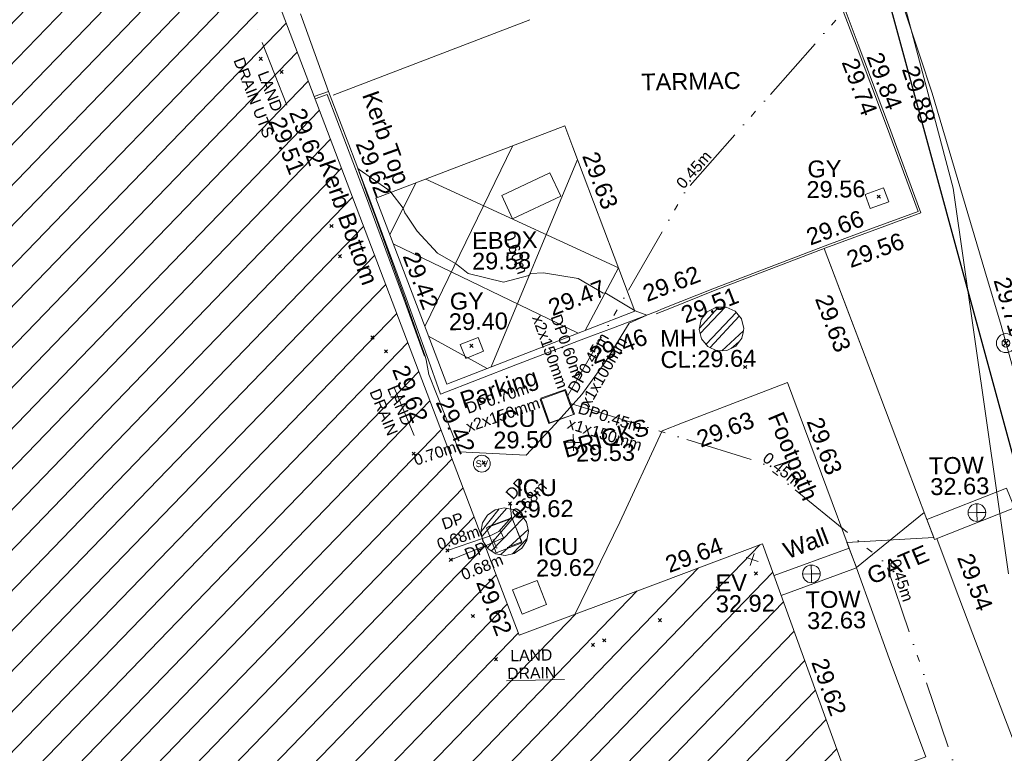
# Model space of a CAD drawing. Header units: millimetres. Extents: x -290717 to 520720, y -88450 to 287762.
# Tile 355 of 381: x 403332 to 425196, y 134946 to 151249. Entities that reach past the tile are written whole.
import ezdxf

# ---------------------------------------------------------------- set-up
doc = ezdxf.new("R2010")
doc.units = ezdxf.units.MM
for name, pattern in [('IMPORT-HIDDEN2 _3_', [4762.5, 3175, -1587.5]), ('IMPORT-UG_DRAINAGE_UNIDENTIFIED_QLB2 _2_', [2700, 1500, -300.0000000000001, 0, -250, 150, -300.0000000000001, 0, -200]), ('IMPORT-UG_ELEC_LV_QLB2 _2_', [2700, 1500, -300.0000000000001, 0, -250, 150, -300.0000000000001, 0, -200]), ('IMPORT-UG_ELEC_STREET LIGHTING_QLB2 _2_', [2700, 1500, -300.0000000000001, 0, -250, 150, -300.0000000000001, 0, -200]), ('IMPORT-UG_UNIDENTIFIED_QLA _2_', [2350, 1500, -300.0000000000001, 0, -50, 150, -300.0000000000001, 0, -50]), ('IMPORT-UG_UNIDENTIFIED_QLB2 _2_', [2500, 1500, -300.0000000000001, 0, -50, 150, -300.0000000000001, 0, -200])]:
    doc.linetypes.add(name, pattern=pattern)
for name, color, linetype, lineweight, true_color in [('00__TOPO__TOP_OF_FENCE_SYMBOL', 7, 'Continuous', 9, 0x666666), ('00_TOPO_EAVE', 7, 'Continuous', 9, 0x666666), ('00_TOPO_SERV_MH', 7, 'Continuous', 9, 0x666666), ('00_TOPO_SERV_STOP_VALVE', 7, 'Continuous', 9, 0x666666), ('00_TOPO_TOP_OF_WALL', 7, 'Continuous', 9, 0x666666), ('00_UAV_BUILDING_HATCH', 7, 'Continuous', 9, 0x999999), ('00_UAV_BUILDING_OUTLINE', 5, 'Continuous', 9, 0x0000ff), ('00_UAV_EAVE', 7, 'Continuous', 9, 0x666666), ('00_UAV_ESB_BOX', 240, 'Continuous', 9, 0xff003f), ('00_UAV_FENCE', 7, 'Continuous', 9, 0x264c2f), ('00_UAV_FOOTPATH', 7, 'Continuous', 9, 0xa50000), ('00_UAV_GATE', 7, 'Continuous', 9, 0xa50000), ('00_UAV_KERB_BOTTOM', 1, 'Continuous', 9, 0xff0000), ('00_UAV_KERB_TOP', 7, 'Continuous', 9, 0xa500a5), ('00_UAV_LEVEL_SPOT', 7, 'Continuous', 9, 0x666666), ('00_UAV_PARKING', 4, 'Continuous', 9, 0x00ffff), ('00_UAV_ROAD_MARKING_WHITE_CONTINUOUS', 7, 'Continuous', 9, 0x999999), ('00_UAV_ROAD_MARKING_YELLOW_CONTINUOUS', 40, 'Continuous', 9, 0xffbf00), ('00_UAV_SERV_GULLY', 7, 'Continuous', 9, 0x5252a5), ('00_UAV_SERV_IC', 5, 'Continuous', 9, 0x0000ff), ('00_UAV_TOP_OF_WALL', 7, 'Continuous', 9, 0x666666), ('00_UAV_TREE_LINE', 7, 'Continuous', 9, 0x52a552), ('00_UAV_WALL', 7, 'Continuous', 9, 0x7c00a5), ('01_DTM_CONTOUR_MNR', 7, 'Continuous', 9, 0xa5a552), ('12333-PUM-2D-U-0001-C01 - Rev2_REVIT IMPORT_dwg', 7, 'Continuous', 9, 0x767676), ('PUM-CHAMBER EXTENTS', 6, 'IMPORT-HIDDEN2 _3_', 9, 0xff00ff), ('PUM-ELECTRIC-LV-QLB2', 1, 'IMPORT-UG_ELEC_LV_QLB2 _2_', 9, 0xff0000), ('PUM-ELECTRIC-MH', 1, 'Continuous', 9, 0xff0000), ('PUM-ELECTRIC-SL-QLB2', 7, 'IMPORT-UG_ELEC_STREET LIGHTING_QLB2 _2_', 9, 0xff7f7f), ('PUM-SURVEY BOUNDARY_EXTENT', 190, 'Continuous', 25, 0x7f00ff), ('PUM-UNIDENTIFIED UTILITIES-NOTES', 7, 'Continuous', 9, 0x52a500), ('PUM-UNIDENTIFIED UTILITIES-QLA', 7, 'IMPORT-UG_UNIDENTIFIED_QLA _2_', 9, 0x52a500), ('PUM-UNIDENTIFIED UTILITIES-QLB2', 7, 'IMPORT-UG_UNIDENTIFIED_QLB2 _2_', 9, 0x52a500), ('PUM-UNIDENTIFIED-QLB2', 150, 'IMPORT-UG_DRAINAGE_UNIDENTIFIED_QLB2 _2_', 9, 0x007fff)]:
    doc.layers.add(name, color=color, linetype=linetype, lineweight=lineweight, true_color=true_color)
doc.layers.add('00_UAV_SURVEY_TEXT', color=7, linetype='Continuous', lineweight=9)
doc.layers.add('GEN-TEXT', color=7, linetype='Continuous', lineweight=9)
doc.styles.add('Arial_1', font='arial.ttf', dxfattribs={"height": 250})
doc.styles.add('Swis721 Lt BT', font='swissl.ttf', dxfattribs={"height": 399.9999999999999})
doc.styles.add('Swis721 Lt BT_2', font='swissl.ttf', dxfattribs={"height": 375})
pattern_1 = [(45, (-533641079.65, -725615854.3560001), (-265.1650429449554, 265.1650429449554), []), (45, (-533640902.873, -725615854.3560001), (-265.1650429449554, 265.1650429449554), [])]

# ---------------------------------------------------------------- blocks, each defined once
blk = doc.blocks.new('12333-PUM-2D-U-0001-C01 - Rev2_REVIT IMPORT_dwg_MSL_Eaves_SYM_1-V74-Site Location Plan Existing')
at = {"layer": '00_TOPO_EAVE', "color": 254, "true_color": 0xcccccc}
for p, q in [((356.5791934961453, -116.0873754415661), (-356.5791934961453, 116.0873754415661)), ((-116.0873754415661, -356.5791934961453), (116.0873754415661, 356.5791934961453))]:
    blk.add_line(p, q, dxfattribs=at)
blk = doc.blocks.new('12333-PUM-2D-U-0001-C01 - Rev2_REVIT IMPORT_dwg__U97-2077627-Site Location Plan Existing')
at = {"layer": '00_UAV_GATE', "color": 9, "true_color": 0xe1aaaa, "flags": 128}
blk.add_lwpolyline([(-103.7108034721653, 281.5032313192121), (103.7108034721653, -281.5032313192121), (-1831.634043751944, -355.0944615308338), (-1624.212436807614, -918.100924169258)], close=True, dxfattribs=at)
blk = doc.blocks.new('12333-PUM-2D-U-0001-C01 - Rev2_REVIT IMPORT_dwg_MSL_Sluice_Valve_SYM-2077246-Site Location Plan Existing')
at = {"layer": '00_TOPO_SERV_STOP_VALVE', "color": 254, "true_color": 0xcccccc}
blk.add_circle((0, 0), 500.0000000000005, dxfattribs=at)
at = {"layer": '00_TOPO_SERV_STOP_VALVE', "insert": (0, 198.9876086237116), "char_height": 399.9999999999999, "width": 785.1100955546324, "attachment_point": 2, "line_spacing_factor": 1.005061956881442, "style": 'Swis721 Lt BT'}
blk.add_mtext('SV', dxfattribs=at)
blk = doc.blocks.new('12333-PUM-2D-U-0001-C01 - Rev2_REVIT IMPORT_dwg_MSL_Node_LineworkTOF-2077248-Site Location Plan Existing')
at = {"layer": '00__TOPO__TOP_OF_FENCE_SYMBOL', "color": 254, "true_color": 0xcccccc, "flags": 128}
for points in [[(165.3591892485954, 165.3591892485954), (0, 0), (-165.3591892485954, 165.3591892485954)], [(165.3591892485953, -165.3591892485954), (0, 0), (-165.3591892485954, -165.3591892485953)]]:
    blk.add_lwpolyline(points, dxfattribs=at)
at = {"layer": '00__TOPO__TOP_OF_FENCE_SYMBOL', "color": 254, "true_color": 0xcccccc}
for radius in [562.5594001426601, 233.853208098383]:
    blk.add_circle((0, 0), radius, dxfattribs=at)
blk = doc.blocks.new('12333-PUM-2D-U-0001-C01 - Rev2_REVIT IMPORT_dwg_TOW-2077249-Site Location Plan Existing')
at = {"layer": '00_TOPO_TOP_OF_WALL', "color": 254, "true_color": 0xcccccc, "flags": 128}
for points in [[(0, 525.0554400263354), (0, 0), (-525.0554401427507, 0)], [(525.0554401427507, 0), (0, 0), (0, -525.0554400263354)]]:
    blk.add_lwpolyline(points, dxfattribs=at)
at = {"layer": '00_TOPO_TOP_OF_WALL', "color": 254, "true_color": 0xcccccc}
blk.add_circle((0, 0), 525.0554401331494, dxfattribs=at)
blk = doc.blocks.new('12333-PUM-2D-U-0001-C01 - Rev2_REVIT IMPORT_dwg_UAV-2077255-Site Location Plan Existing')
at = {"layer": '00_UAV_LEVEL_SPOT', "color": 254, "true_color": 0xcccccc, "flags": 128}
for points in [[(0, -500.0000000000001), (0, 0), (-500.0000000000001, 0)], [(500.0000000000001, 0), (0, 0), (0, 500.0000000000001)]]:
    blk.add_lwpolyline(points, dxfattribs=at)
blk = doc.blocks.new('12333-PUM-2D-U-0001-C01 - Rev2_REVIT IMPORT_dwg_MGS62954_T2_Galway_ITM_3d_Rev1-2077680-Site Location Plan Existing')
at = {"layer": '00_UAV_BUILDING_HATCH', "true_color": 0xcccccc}
h = blk.add_hatch(dxfattribs=at)
h.set_pattern_fill('FP_1', color=254, style=0, pattern_type=2)
h.set_pattern_definition([(45, (0, 0), (-441.9417382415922, 441.9417382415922), [])])
h.paths.add_polyline_path([(534258130.3624688, 725648483.3139625), (534277656.3624687, 725655386.3139623), (534278388.3624687, 725653331.3139625), (534295255.4606528, 725659853.892727), (534294221.4606528, 725663214.8927271), (534296151.4606527, 725663830.8927269), (534296560.4606526, 725662667.892727), (534309422.4606529, 725667184.8927269), (534307379.4606526, 725673087.8927273), (534303370.4606528, 725671653.8927271), (534300995.5869049, 725678397.3035644), (534310510.4335188, 725681741.4081918), (534314220.5869049, 725671576.3035644), (534326500.5869049, 725675858.3035647), (534324518.5869049, 725681362.3035645), (534326113.5869048, 725681952.3035645), (534324160.5869049, 725687672.3035644), (534318720.5869049, 725685739.3035644), (534311382.5869049, 725706099.3035645), (534306310.324325, 725704323.4114221), (534306355.1088055, 725704192.7557818), (534273124.3649247, 725692215.3564034), (534273147.722073, 725692180.3999606), (534273192.9489231, 725691953.0292308), (534273147.722073, 725691725.6585009), (534273018.9269006, 725691532.9029037), (534272826.1713033, 725691404.1077312), (534272598.8005735, 725691358.8808811), (534272359.2318197, 725691412.2581903), (534272168.7586477, 725691547.7426457), (534272046.0540514, 725691744.8881879), (534272030.8694313, 725691821.2264285), (534266685.9286339, 725689894.7426034), (534268524.9398829, 725684612.5737505), (534268047.9286339, 725684437.7426035), (534269413.1688387, 725680562.3524156), (534277645.4188778, 725683533.3784788), (534277949.5529158, 725682690.6704742), (534281834.7170619, 725684092.8295298), (534281561.9286339, 725684932.7426034), (534287959.9286339, 725687070.7426034), (534294707.928634, 725667896.7426034), (534289312.3624687, 725665760.3139626), (534287625.3624685, 725670664.3139626), (534264563.3624687, 725662495.3139625), (534260945.3624687, 725672663.3139623), (534250837.3624687, 725669091.3139623), (534258126.7857321, 725648493.4208302)])
h.paths.add_polyline_path([(534297904.5869049, 725687834.3035645), (534296489.5869049, 725693151.3035643), (534301799.5869049, 725695024.3035643), (534303779.5869048, 725689436.3035644), (534301175.8806049, 725688726.3227148)])
at = {"layer": '00_UAV_BUILDING_OUTLINE', "color": 254, "true_color": 0xcccccc, "flags": 128}
blk.add_lwpolyline([(534295075.1652696, 725700127.1113536), (534299778.7335694, 725701822.4244721), (534304482.3018697, 725703517.7375907), (534306355.1088054, 725704192.7557818), (534306310.3243249, 725704323.4114221), (534309020.0596396, 725705272.139446), (534311382.5869048, 725706099.3035647), (534313077.9019064, 725701395.4859809), (534314773.2169079, 725696691.6683966), (534316468.5319094, 725691987.8508127), (534318163.846911, 725687284.0332288), (534318720.5869048, 725685739.3035643), (534321884.6900651, 725686863.6071323), (534324160.5869048, 725687672.3035644), (534324995.6435801, 725685226.5666556), (534326113.5869048, 725681952.3035647)], dxfattribs=at)
at = {"layer": '00_UAV_ESB_BOX', "color": 254, "true_color": 0xcccccc, "flags": 128}
blk.add_lwpolyline([(534318503.3245001, 725695519.4115), (534319582.3245001, 725696001.4115), (534319816.3953183, 725695477.4230918), (534318737.3953184, 725694995.4230915)], close=True, dxfattribs=at)
at = {"layer": '00_UAV_FENCE', "color": 254, "true_color": 0xcccccc, "flags": 128}
blk.add_lwpolyline([(534320389.2509079, 725722295.602911), (534322026.9295781, 725717574.8527672), (534322067.324325, 725717458.4114221), (534323679.0831036, 725712856.5119228), (534323835.3243248, 725712410.4114221), (534324615.3243248, 725709605.4114221), (534325077.7794791, 725708060.7516631), (534325547.3243248, 725706492.411422), (534326340.3243248, 725703539.4114221), (534326421.4476557, 725703251.9306183), (534327140.3243249, 725700704.4114221), (534327841.8839352, 725698460.7306354), (534328104.3243249, 725697621.4114221), (534329204.8015908, 725693653.4179425), (534329542.3243249, 725692436.4114221), (534330410.324325, 725689060.4114221)], dxfattribs=at)
at = {"layer": '00_UAV_FOOTPATH', "color": 254, "true_color": 0xcccccc, "flags": 128}
for points in [[(534327820.054058, 725688153.9270788), (534326723.9655011, 725691209.0305868), (534326131.7255369, 725692859.7680029), (534325645.215583, 725694215.8064893), (534326723.9655011, 725691209.0305868)], [(534319963.8138784, 725686181.0605018), (534320999.7485063, 725688209.7358189), (534321978.7485063, 725690228.7358189), (534322427.9326935, 725690392.7619474), (534324774.7485062, 725691249.735819), (534325608.3032557, 725688891.1837339), (534326082.7485064, 725687548.7358191)], [(534329631.1935788, 725683257.887546), (534328795.7485062, 725685588.735819), (534328400.7513291, 725686692.8160708), (534328030.4714347, 725687727.8075652)], [(534326237.4322568, 725687104.0449854), (534326924.7485064, 725685077.7358189), (534327703.7485063, 725682879.735819), (534327205.182, 725682706.797609), (534325998.847561, 725682288.3553035)]]:
    blk.add_lwpolyline(points, dxfattribs=at)
at = {"layer": '00_UAV_KERB_BOTTOM', "color": 254, "true_color": 0xcccccc, "flags": 128}
for points in [[(534324794.7485063, 725703437.7358189), (534325939.7485063, 725700092.735819), (534326430.7921224, 725698715.4712597), (534327071.7485063, 725696917.7358189), (534327742.7485063, 725695001.7358189), (534326745.1810315, 725694653.3789229), (534325663.7485064, 725694275.7358189), (534323191.7485062, 725693377.7358189), (534322047.8799772, 725692941.646758), (534321869.7485062, 725692873.7358187)], [(534316775.7485062, 725691989.735819), (534316340.7485062, 725693273.7358189), (534315529.7485063, 725695591.7358189), (534315125.8578448, 725696708.3747071), (534314696.7485064, 725697894.7358189), (534314379.1877587, 725697784.9408795)]]:
    blk.add_lwpolyline(points, dxfattribs=at)
at = {"layer": '00_UAV_KERB_TOP', "color": 254, "true_color": 0xcccccc, "flags": 128}
for points in [[(534324842.0538554, 725703453.9285319), (534325986.9511545, 725700109.2285619), (534326478.1010932, 725698731.6657922), (534327118.8918768, 725696934.3948227), (534327806.4794167, 725694971.0301031), (534326855.7383016, 725694639.0252694), (534325680.5271744, 725694228.6340821), (534323209.1912981, 725693330.8753372), (534322157.4599354, 725692929.9126996), (534321887.5600289, 725692827.0159124)], [(534316728.3923621, 725691973.6922654), (534316293.4718624, 725693257.4576026), (534315482.6403908, 725695574.975915), (534315078.5006766, 725696692.30336), (534314666.4969906, 725697831.3723742), (534314396.142353, 725697737.8986963)]]:
    blk.add_lwpolyline(points, dxfattribs=at)
at = {"layer": '00_UAV_PARKING', "color": 254, "true_color": 0xcccccc}
blk.add_line((534314104.7485062, 725699627.7358189), (534314696.7485064, 725697894.7358189), dxfattribs=at)
at = {"layer": '00_UAV_PARKING', "color": 254, "true_color": 0xcccccc, "flags": 128}
blk.add_lwpolyline([(534316775.7485062, 725691989.7358191), (534317070.7485063, 725691127.7358189), (534318751.7485064, 725691745.7358189), (534320311.7485063, 725692313.7358189), (534320910.5060411, 725692528.9503372), (534321869.7485062, 725692873.7358187)], dxfattribs=at)
at = {"layer": '00_UAV_ROAD_MARKING_WHITE_CONTINUOUS', "color": 254, "true_color": 0xcccccc}
blk.add_line((534319194.7796367, 725699411.3943529), (534314803.7796368, 725697814.3943529), dxfattribs=at)
at = {"layer": '00_UAV_ROAD_MARKING_YELLOW_CONTINUOUS', "color": 254, "true_color": 0xcccccc}
for p, q in [((534318759.5953499, 725696612.003825), (534316746.1083962, 725692633.2947356)), ((534318205.2573338, 725691712.5897557), (534320202.7394549, 725696283.6357763)), ((534321071.0931396, 725693862.3099359), (534316824.1502187, 725695911.8712113)), ((534316611.9079921, 725695835.0941936), (534316003.8286107, 725694690.6254593)), ((534316078.3229656, 725694484.1540883), (534320147.6314086, 725692429.7811341)), ((534321071.0931396, 725693862.3099359), (534320302.1203656, 725692486.8237756)), ((534318114.7444091, 725691679.1692678), (534316824.1375046, 725692417.0263084))]:
    blk.add_line(p, q, dxfattribs=at)
at = {"layer": '00_UAV_ROAD_MARKING_YELLOW_CONTINUOUS', "color": 254, "true_color": 0xcccccc, "flags": 128}
blk.add_lwpolyline([(534315708.7796369, 725695508.3943529), (534319932.7796367, 725697036.394353), (534320103.1930677, 725696561.2118883), (534321416.7796368, 725692898.3943532), (534320379.0843244, 725692515.2415191), (534317210.7796368, 725691345.3943529), (534316660.476837, 725692870.6344033)], close=True, dxfattribs=at)
at = {"layer": '00_UAV_SERV_GULLY', "color": 254, "true_color": 0xcccccc, "flags": 128}
for points in [[(534326571.7485063, 725695398.7358189), (534326986.7485062, 725695541.735819), (534327095.5765973, 725695225.9060441), (534326680.5765975, 725695082.9060441)], [(534317526.7485063, 725692219.7358189), (534317923.7485062, 725692372.735819), (534318042.549082, 725692064.4755017), (534317645.549082, 725691911.4755014)]]:
    blk.add_lwpolyline(points, close=True, dxfattribs=at)
at = {"layer": '00_UAV_SERV_IC', "color": 254, "true_color": 0xcccccc, "flags": 128}
for points in [[(534319279.7485063, 725690970.735819), (534319829.7485062, 725691157.735819), (534320011.963652, 725690621.8089203), (534319461.963652, 725690434.8089203)], [(534318242.7485062, 725687581.735819), (534318038.7485062, 725688134.7358189), (534318608.8766654, 725688345.0543442), (534318812.8766653, 725687792.0543442)], [(534318792.7485064, 725686208.735819), (534318592.7485062, 725686747.7358189), (534319138.8895854, 725686950.3855699), (534319338.8895856, 725686411.38557)]]:
    blk.add_lwpolyline(points, close=True, dxfattribs=at)
at = {"layer": '00_UAV_TREE_LINE', "color": 254, "true_color": 0xcccccc, "flags": 128}
blk.add_lwpolyline([(534310837.2722841, 725749438.6609697), (534309905.2722841, 725745278.6609697), (534309789.2722842, 725744421.6609697), (534309825.2722842, 725743677.6609697), (534312213.2509079, 725736174.6029111), (534312707.250908, 725734512.6029111), (534313289.2509078, 725733305.602911), (534314274.2509079, 725732431.6029112), (534315105.2509079, 725731852.6029111), (534316079.2509079, 725731309.6029111), (534316719.2509079, 725730536.6029111), (534317304.2509078, 725728943.6029111), (534320382.2509079, 725721266.602911), (534322915.7485062, 725716499.735819), (534324281.7485062, 725711808.735819), (534326579.7485062, 725703426.735819), (534328530.7485062, 725695507.7358189), (534329612.7485062, 725686913.7358189)], dxfattribs=at)
at = {"layer": '00_UAV_WALL', "color": 254, "true_color": 0xcccccc, "flags": 128}
blk.add_lwpolyline([(534327820.054058, 725688153.9270788), (534329599.7485062, 725688819.735819), (534329765.3423274, 725688378.2341924), (534327980.3770177, 725687709.0264889)], close=True, dxfattribs=at)
blk.add_lwpolyline([(534324402.3513995, 725686964.2170768), (534326082.7485062, 725687548.7358189), (534326237.4322568, 725687104.0449854), (534324554.4864734, 725686518.6396974)], dxfattribs=at)
at = {"layer": '01_DTM_CONTOUR_MNR', "color": 254, "true_color": 0xcccccc, "flags": 128}
blk.add_lwpolyline([(534317549.1166536, 725693949.6840739), (534317450.0000001, 725694020), (534317056.3512166, 725694258.6830844), (534316610.3886926, 725694757.1378094), (534316395.8729229, 725695090.4030809), (534316349.3801653, 725695171.2396694), (534316310.0000002, 725695270), (534316043.1914895, 725695632.1702127), (534315976.0985222, 725695693.2635468), (534315346.5452168, 725696147.9035876), (534315320.0000001, 725696170.0000001), (534315433.1277342, 725695842.3184603), (534315519.2748092, 725695585.7099237), (534315726.031746, 725694989.0079366), (534316311.7592594, 725693264.3518518), (534316609.2857143, 725692372.3809524), (534316738.7234042, 725691973.4893618), (534316759.500303, 725691897.116899), (534316819.7738096, 725691567.8958335), (534317464.5652174, 725689841.0869567), (534318948.4316959, 725689734.3204703), (534319599.4466036, 725690413.5373439), (534320205.2915897, 725691065.156899), (534320739.9882998, 725691774.4457104), (534321286.1284723, 725692631.2574719), (534321680.0000002, 725692800.0000001), (534321420.0000001, 725692900.0000001), (534320760.0000001, 725693310.0000002), (534320716.6091963, 725693310.7077726), (534320165.7469887, 725693642.5181266), (534319400.4098223, 725693781.9699968), (534319110, 725693770.0000001), (534319073.1789951, 725693731.232802), (534318512.3093281, 725693586.5994139), (534317729.9949822, 725693797.1297023)], close=True, dxfattribs=at)
at = {"xscale": 0.375, "yscale": 0.375, "zscale": 0.375}
for name, p in [('12333-PUM-2D-U-0001-C01 - Rev2_REVIT IMPORT_dwg_MSL_Node_LineworkTOF-2077248-Site Location Plan Existing', (534329642.452621, 725692040.2429637)), ('12333-PUM-2D-U-0001-C01 - Rev2_REVIT IMPORT_dwg_UAV-2077255-Site Location Plan Existing', (534320000, 725690000.0000001)), ('12333-PUM-2D-U-0001-C01 - Rev2_REVIT IMPORT_dwg_MSL_Sluice_Valve_SYM-2077246-Site Location Plan Existing', (534317959.7485062, 725689565.7358189)), ('12333-PUM-2D-U-0001-C01 - Rev2_REVIT IMPORT_dwg_TOW-2077249-Site Location Plan Existing', (534328930.7484999, 725688285.736)), ('12333-PUM-2D-U-0001-C01 - Rev2_REVIT IMPORT_dwg_MSL_Eaves_SYM_1-V74-Site Location Plan Existing', (534323923.7180001, 725687331.9295001)), ('12333-PUM-2D-U-0001-C01 - Rev2_REVIT IMPORT_dwg_TOW-2077249-Site Location Plan Existing', (534325233.7485, 725686989.736))]:
    blk.add_blockref(name, p, dxfattribs=at)
blk.add_blockref('12333-PUM-2D-U-0001-C01 - Rev2_REVIT IMPORT_dwg__U97-2077627-Site Location Plan Existing', (534327864.4758459, 725688030.6554047))
at = {"layer": '00_TOPO_SERV_MH', "char_height": 375, "attachment_point": 1, "line_spacing_factor": 1.005061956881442, "style": 'Swis721 Lt BT_2'}
for s, insert, width in [('MH', (534321966.6806447, 725692467.2686528), 949.779278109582), ('CL:29.64', (534321966.6806447, 725691994.1754377), 2440.932744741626)]:
    blk.add_mtext(s, dxfattribs=dict(at, insert=insert, width=width))
at = {"layer": '00_UAV_BUILDING_OUTLINE', "color": 251, "true_color": 0x666666, "char_height": 375, "width": 1495.902363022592, "attachment_point": 1, "line_spacing_factor": 1.005061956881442, "style": 'Swis721 Lt BT_2'}
for s, insert, rotation in [('29.62', (534314162.9094205, 725697574.3274586), 289.81980023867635), ('29.62', (534316350.7507501, 725691825.1297191), 289.81980023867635), ('29.64', (534321954.4468124, 725687413.9582571), 19.56169693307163), ('29.62', (534318132.8588631, 725687060.2337439), 289.81980023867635), ('29.62', (534325545.0879649, 725685149.9949079), 288.8516271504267)]:
    blk.add_mtext(s, dxfattribs=dict(at, insert=insert, rotation=rotation))
at = {"layer": '00_UAV_EAVE', "char_height": 375, "attachment_point": 1, "line_spacing_factor": 1.005061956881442, "style": 'Swis721 Lt BT_2'}
for s, insert, width in [('EV', (534323102.6382756, 725687011.4319086), 736.078940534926), ('32.92', (534323097.9698725, 725686544.6812845), 1495.902363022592)]:
    blk.add_mtext(s, dxfattribs=dict(at, insert=insert, width=width))
at = {"layer": '00_UAV_ESB_BOX', "color": 251, "true_color": 0x666666, "char_height": 375, "attachment_point": 1, "line_spacing_factor": 1.005061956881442, "style": 'Swis721 Lt BT_2'}
for s, insert, width in [('EBOX', (534317827.4810696, 725694709.4831904), 1619.373669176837), ('29.58', (534317820.0001448, 725694253.1087816), 1495.902363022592)]:
    blk.add_mtext(s, dxfattribs=dict(at, insert=insert, width=width))
at = {"layer": '00_UAV_FENCE', "color": 251, "true_color": 0x666666, "char_height": 375, "width": 1495.902363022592, "attachment_point": 1, "line_spacing_factor": 1.005061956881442, "style": 'Swis721 Lt BT_2'}
for s, insert, rotation in [('29.88', (534327792.145049, 725698281.2097793), 287.13937064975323), ('29.71', (534329748.8309208, 725693544.8617237), 285.50074125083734)]:
    blk.add_mtext(s, dxfattribs=dict(at, insert=insert, rotation=rotation))
at = {"layer": '00_UAV_FOOTPATH', "color": 251, "true_color": 0x666666, "char_height": 375, "attachment_point": 1, "line_spacing_factor": 1.005061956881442, "style": 'Swis721 Lt BT_2'}
for s, insert, width, rotation in [('29.63', (534325767.9232289, 725693228.4228295), 1495.902363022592, 289.7366143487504), ('29.63', (534322698.2212461, 725690185.2611179), 1495.902363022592, 20.060399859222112), ('Footpath', (534324668.0445765, 725690641.4885637), 2436.183848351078, 291.6906781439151), ('29.63', (534325533.6365181, 725690506.9022425), 1495.902363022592, 289.4643247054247), ('29.54', (534328820.5082053, 725687423.3900279), 1495.902363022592, 289.6852432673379)]:
    blk.add_mtext(s, dxfattribs=dict(at, insert=insert, width=width, rotation=rotation))
at = {"layer": '00_UAV_GATE', "color": 251, "true_color": 0x666666, "insert": (534326425.2662428, 725687069.9116057), "char_height": 375, "width": 1567.13580888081, "attachment_point": 1, "rotation": 21.955410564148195, "line_spacing_factor": 1.005061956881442, "style": 'Swis721 Lt BT_2'}
blk.add_mtext('GATE', dxfattribs=at)
at = {"layer": '00_UAV_KERB_BOTTOM', "color": 251, "true_color": 0x666666, "char_height": 375, "attachment_point": 1, "line_spacing_factor": 1.005061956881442, "style": 'Swis721 Lt BT_2'}
for s, insert, width, rotation in [('29.74', (534326451.9232302, 725698473.1678432), 1495.902363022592, 289.62295225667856), ('29.51', (534313712.4118181, 725697390.1870605), 1495.902363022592, 289.88516511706), ('Kerb Bottom', (534314809.7647175, 725696423.1508422), 3414.456504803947, 288.59370498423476), ('29.56', (534326097.1777324, 725694119.4975648), 1495.902363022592, 19.249525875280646), ('29.51', (534322399.5230096, 725692952.7080972), 1495.902363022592, 20.215285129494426)]:
    blk.add_mtext(s, dxfattribs=dict(at, insert=insert, width=width, rotation=rotation))
at = {"layer": '00_UAV_KERB_TOP', "color": 251, "true_color": 0x666666, "char_height": 375, "attachment_point": 1, "line_spacing_factor": 1.005061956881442, "style": 'Swis721 Lt BT_2'}
for s, insert, width, rotation in [('29.84', (534327004.1582523, 725698591.7597446), 1495.902363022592, 289.62295226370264), ('Kerb Top', (534315795.3540369, 725697928.4420533), 2493.170605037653, 288.59370498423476), ('29.62', (534315627.2869976, 725696853.9397302), 1495.902363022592, 289.88516511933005), ('29.66', (534325212.6340362, 725694636.2948021), 1495.902363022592, 19.24952587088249), ('29.62', (534321559.6696421, 725693441.2034886), 1495.902363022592, 20.17523247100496)]:
    blk.add_mtext(s, dxfattribs=dict(at, insert=insert, width=width, rotation=rotation))
at = {"layer": '00_UAV_LEVEL_SPOT', "insert": (534320051.8765643, 725689949.1441547), "char_height": 375, "width": 1495.902363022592, "attachment_point": 1, "line_spacing_factor": 1.005061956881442, "style": 'Swis721 Lt BT_2'}
blk.add_mtext('29.53', dxfattribs=at)
at = {"layer": '00_UAV_PARKING', "color": 251, "true_color": 0x666666, "char_height": 375, "attachment_point": 1, "line_spacing_factor": 1.005061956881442, "style": 'Swis721 Lt BT_2'}
for s, insert, width, rotation in [('29.46', (534320356.8993343, 725692080.4582417), 1495.902363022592, 19.77022194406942), ('Parking', (534317463.0422438, 725691148.5049464), 2037.276551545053, 17.236927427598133), ('29.42', (534317290.6763194, 725691101.5830716), 1495.902363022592, 294.4517905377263)]:
    blk.add_mtext(s, dxfattribs=dict(at, insert=insert, width=width, rotation=rotation))
at = {"layer": '00_UAV_ROAD_MARKING_YELLOW_CONTINUOUS', "color": 251, "true_color": 0x666666, "char_height": 375, "width": 1495.902363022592, "attachment_point": 1, "line_spacing_factor": 1.005061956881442, "style": 'Swis721 Lt BT_2'}
for s, insert, rotation in [('29.63', (534320653.7457998, 725696493.0645931), 289.729222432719), ('29.42', (534316629.7418162, 725694336.687821), 289.83931710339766), ('29.47', (534319454.5008742, 725693163.9650245), 20.265881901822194)]:
    blk.add_mtext(s, dxfattribs=dict(at, insert=insert, rotation=rotation))
at = {"layer": '00_UAV_SERV_GULLY', "color": 251, "true_color": 0x666666, "char_height": 375, "attachment_point": 1, "line_spacing_factor": 1.005061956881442, "style": 'Swis721 Lt BT_2'}
for s, insert, width in [('GY', (534325302.8029323, 725696171.7691593), 821.5590755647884), ('29.56', (534325272.8218346, 725695714.9329572), 1495.902363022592), ('GY', (534317311.2809309, 725693373.8359895), 821.5590755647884), ('29.40', (534317281.2998332, 725692916.9997873), 1495.902363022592)]:
    blk.add_mtext(s, dxfattribs=dict(at, insert=insert, width=width))
at = {"layer": '00_UAV_SERV_IC', "color": 251, "true_color": 0x666666, "char_height": 375, "attachment_point": 1, "line_spacing_factor": 1.005061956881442, "style": 'Swis721 Lt BT_2'}
for s, insert, width in [('ICU', (534318267.2577121, 725690739.5564098), 1021.012723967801), ('29.50', (534318222.4295616, 725690269.1774089), 1495.902363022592), ('ICU', (534318710.9970329, 725689197.2555747), 1021.012723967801), ('29.62', (534318666.1688824, 725688726.8765739), 1495.902363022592), ('ICU', (534319165.9222184, 725687880.1543514), 1021.012723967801), ('29.62', (534319121.0940679, 725687409.7753505), 1495.902363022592)]:
    blk.add_mtext(s, dxfattribs=dict(at, insert=insert, width=width))
at = {"layer": '00_UAV_SURVEY_TEXT', "color": 251, "true_color": 0x666666, "insert": (534321643.8000001, 725698168.6296079), "char_height": 375, "width": 2450.430537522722, "attachment_point": 1, "line_spacing_factor": 1.005061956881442, "style": 'Swis721 Lt BT_2'}
blk.add_mtext('TARMAC', dxfattribs=at)
at = {"layer": '00_UAV_SURVEY_TEXT', "color": 251, "true_color": 0x666666, "insert": (534319728.3681082, 725690020.5692719), "char_height": 375, "width": 2165.496754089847, "attachment_point": 1, "rotation": 14.672022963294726, "line_spacing_factor": 1.005061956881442, "style": 'Swis721 Lt BT_2'}
blk.add_mtext('BRICKS', dxfattribs=at)
at = {"layer": '00_UAV_TOP_OF_WALL', "char_height": 375, "attachment_point": 1, "line_spacing_factor": 1.005061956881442, "style": 'Swis721 Lt BT_2'}
for s, insert, width in [('TOW', (534327883.7508234, 725689530.4609145), 1343.937678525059), ('32.63', (534327906.2127308, 725689066.6129918), 1495.902363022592), ('TOW', (534325096.1228682, 725686601.1187879), 1343.937678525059), ('32.63', (534325118.5847756, 725686137.2708652), 1495.902363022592)]:
    blk.add_mtext(s, dxfattribs=dict(at, insert=insert, width=width))
at = {"layer": '00_UAV_WALL', "color": 251, "true_color": 0x666666, "insert": (534324580.7746473, 725687673.2768074), "char_height": 375, "width": 1130.237340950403, "attachment_point": 1, "rotation": 19.879458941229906, "line_spacing_factor": 1.005061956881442, "style": 'Swis721 Lt BT_2'}
blk.add_mtext('Wall', dxfattribs=at)
blk = doc.blocks.new('12333-PUM-2D-U-0001-C01 - Rev2_REVIT IMPORT_dwg-1620468-Site Location Plan Existing')
at = {"layer": 'PUM-CHAMBER EXTENTS', "true_color": 0xffaaff}
h = blk.add_hatch(dxfattribs=at)
h.set_pattern_fill('FP_3', color=211, style=0, pattern_type=2)
h.set_pattern_definition(pattern_1)
h.paths.add_polyline_path([(682141.8290996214, 76127.97743093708), (682362.7233988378, 76127.97743093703), (682561.7422853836, 76223.81987539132), (682699.4676282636, 76396.5219927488), (682748.6212339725, 76611.87801067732), (682699.4676282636, 76827.23402860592), (682561.7422853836, 76999.93614596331), (682362.7233988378, 77095.77859041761), (682123.1981569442, 77086.80640126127), (681942.8102130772, 76999.93614596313), (681805.0848701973, 76827.23402860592), (681755.9312644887, 76611.87801067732), (681805.0848701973, 76396.5219927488), (681954.5621037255, 76218.16046314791), (682133.5214894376, 76131.97816514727)])
h = blk.add_hatch(dxfattribs=at)
h.set_pattern_fill('FP_3', color=211, style=0, pattern_type=2)
h.set_pattern_definition(pattern_1)
h.paths.add_polyline_path([(677359.6025450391, 71664.90188252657), (677561.8457595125, 71705.13055915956), (677733.2992779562, 71819.6921375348), (677847.8608563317, 71991.14565597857), (677888.0895329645, 72193.38887045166), (677847.8608563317, 72395.63208492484), (677733.2992779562, 72567.08560336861), (677561.8457595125, 72681.6471817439), (677359.6025450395, 72721.87585837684), (677157.3593305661, 72681.6471817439), (676985.9058121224, 72567.08560336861), (676871.3442337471, 72395.63208492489), (676834.1371705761, 72178.19819366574), (676871.3442337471, 71991.14565597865), (676985.9058121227, 71819.69213753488), (677157.3593305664, 71705.13055915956)])
at = {"layer": 'GEN-TEXT', "color": 253, "true_color": 0xaaaaaa}
for p, q in [((672091.9948138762, 82757.28848227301), (672162.7054919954, 82827.99916039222)), ((672162.7054919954, 82757.28848227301), (672091.9948138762, 82827.99916039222)), ((672551.9948138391, 82457.28848222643), (672622.7054919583, 82527.99916034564)), ((672622.7054919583, 82457.28848222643), (672551.9948138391, 82527.99916034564)), ((685758.9948137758, 79454.28848231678), (685829.7054918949, 79524.99916043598)), ((685829.7054918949, 79454.28848231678), (685758.9948137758, 79524.99916043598)), ((673598.9948138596, 79015.28848230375), (673669.7054919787, 79085.99916042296)), ((673669.7054919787, 79015.28848230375), (673598.9948138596, 79085.99916042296)), ((673774.9948138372, 78339.2884823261), (673845.7054919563, 78409.99916044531)), ((673845.7054919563, 78339.2884823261), (673774.9948138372, 78409.99916044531)), ((674462.9948138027, 76522.28848228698), (674533.705491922, 76592.9991604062)), ((674533.705491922, 76522.28848228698), (674462.9948138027, 76592.9991604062)), ((676657.994813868, 76299.28848228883), (676728.705491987, 76369.99916040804)), ((676728.705491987, 76299.28848228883), (676657.994813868, 76369.99916040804)), ((674759.9948138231, 76208.28848227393), (674830.7054919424, 76278.99916039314)), ((674830.7054919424, 76208.28848227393), (674759.9948138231, 76278.99916039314)), ((682727.9948138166, 75721.28848230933), (682798.7054919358, 75791.99916042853)), ((682798.7054919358, 75721.28848230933), (682727.9948138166, 75791.99916042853)), ((675333.9948138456, 73925.28848221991), (675404.7054919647, 73995.99916033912)), ((675404.7054919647, 73925.28848221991), (675333.9948138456, 73995.99916033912)), ((676886.9948138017, 73698.28848226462), (676957.7054919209, 73768.99916038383)), ((676957.7054919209, 73698.28848226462), (676886.9948138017, 73768.99916038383)), ((677454.9948137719, 72778.2884822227), (677525.7054918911, 72848.99916034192)), ((677525.7054918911, 72778.2884822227), (677454.9948137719, 72848.99916034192)), ((676043.9948138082, 71762.28848227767), (676114.7054919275, 71832.99916039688)), ((676114.7054919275, 71762.28848227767), (676043.9948138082, 71832.99916039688)), ((676116.9948137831, 71553.28848224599), (676187.7054919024, 71623.9991603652)), ((676187.7054919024, 71553.28848224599), (676116.9948137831, 71623.9991603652)), ((682886.9948138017, 71131.28848222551), (682957.705491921, 71201.99916034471)), ((682957.705491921, 71131.28848222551), (682886.9948138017, 71201.99916034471)), ((682033.9948137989, 70812.28848232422), (682104.7054919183, 70882.99916044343)), ((682104.7054919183, 70812.28848232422), (682033.9948137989, 70882.99916044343)), ((676586.9948138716, 70295.28848233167), (676657.7054919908, 70365.9991604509)), ((676657.7054919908, 70295.28848233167), (676586.9948138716, 70365.9991604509)), ((680736.9948137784, 70131.2884822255), (680807.7054918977, 70201.99916034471)), ((680807.7054918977, 70131.2884822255), (680736.9948137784, 70201.99916034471)), ((679492.9948138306, 69704.28848231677), (679563.7054919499, 69774.99916043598)), ((679563.7054919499, 69704.28848231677), (679492.9948138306, 69774.99916043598)), ((679241.9948137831, 69606.28848231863), (679312.7054919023, 69676.99916043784)), ((679312.7054919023, 69606.28848231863), (679241.9948137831, 69676.99916043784)), ((677081.994813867, 69325.2884822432), (677152.7054919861, 69395.99916036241)), ((677152.7054919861, 69325.2884822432), (677081.994813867, 69395.99916036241))]:
    blk.add_line(p, q, dxfattribs=at)
at = {"layer": 'PUM-CHAMBER EXTENTS', "color": 211, "linetype": 'Continuous', "true_color": 0xffaaff, "flags": 128}
blk.add_lwpolyline([(682748.6212339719, 76611.87801067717), (682699.467628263, 76827.23402860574), (682561.7422853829, 76999.93614596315), (682362.7233988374, 77095.77859041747), (682141.8290996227, 77095.77859041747), (682123.1981569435, 77086.80640126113), (681942.810213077, 76999.93614596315), (681805.0848701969, 76827.23402860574), (681755.931264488, 76611.87801067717), (681805.0848701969, 76396.5219927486), (681942.810213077, 76223.8198753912), (681954.562103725, 76218.1604631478), (682141.8290996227, 76127.97743093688), (682362.7233988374, 76127.97743093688), (682561.7422853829, 76223.8198753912), (682699.467628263, 76396.5219927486), (682728.6361129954, 76524.31747457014)], close=True, dxfattribs=at)
for points in [[(677888.0895329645, 72193.38887045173), (677847.8608563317, 72395.63208492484), (677733.2992779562, 72567.08560336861), (677561.8457595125, 72681.6471817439), (677424.6194886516, 72708.9431842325), (677359.6025450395, 72721.87585837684), (677157.3593305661, 72681.6471817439), (676985.9058121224, 72567.08560336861), (676871.3442337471, 72395.63208492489), (676831.1155571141, 72193.38887045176), (676834.1371705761, 72178.19819366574), (676858.4211234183, 72056.11451876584)], [(676894.1240492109, 71957.05325287), (676985.9058121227, 71819.69213753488), (677157.3593305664, 71705.13055915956), (677359.6025450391, 71664.90188252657), (677561.8457595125, 71705.13055915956), (677733.2992779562, 71819.69213753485), (677778.291816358, 71887.02822977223), (677847.8608563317, 71991.14565597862), (677888.0895329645, 72193.38887045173)], [(676858.4211234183, 72056.11451876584), (676871.3442337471, 71991.14565597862), (676894.1240492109, 71957.05325287)]]:
    blk.add_lwpolyline(points, dxfattribs=at)
at = {"layer": 'PUM-ELECTRIC-MH', "color": 21, "true_color": 0xffaaaa, "flags": 128}
blk.add_lwpolyline([(678211.3501528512, 75146.6438213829), (678767.3501528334, 75328.64382129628), (678955.3501529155, 74771.6438213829), (678399.3501529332, 74589.64382146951)], close=True, dxfattribs=at)
at = {"layer": 'PUM-ELECTRIC-SL-QLB2', "color": 254, "true_color": 0xffd4d4, "flags": 128}
for points in [[(678813.7780942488, 75191.08869694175), (681523.3501528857, 79712.64382137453), (685363.6599332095, 83925.9788733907)], [(678873.1748670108, 75015.10996092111), (683107.3501529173, 73614.64382137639), (685817.3501528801, 71330.64382139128), (689115.3501528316, 61006.64382136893), (689393.7542568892, 59672.66514652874)]]:
    blk.add_lwpolyline(points, dxfattribs=at)
at = {"layer": 'PUM-SURVEY BOUNDARY_EXTENT', "color": 201, "true_color": 0xd4aaff, "flags": 128}
blk.add_lwpolyline([(488216.8503400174, 30926.89504288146), (531080.8829478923, 24250.27741154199), (561844.1376578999, 20426.38415400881), (566062.0655785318, 8611.398574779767), (571128.6864528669, -7616.027373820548), (575714.0437077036, -7982.768216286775), (646442.309713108, 31495.23056612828), (689841.2207724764, 56725.65899800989), (691426.6726380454, 62926.17045936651), (689638.0678800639, 69873.57358378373), (681836.0986590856, 100645.3796401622), (672155.969559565, 130601.3585414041), (667140.7217679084, 148790.7201766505), (693350.350153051, 157472.2071436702), (716444.8569162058, 167556.0435847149), (696842.6566527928, 196972.3378213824), (686147.1257949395, 214212.6510542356)], dxfattribs=at)
at = {"layer": 'PUM-UNIDENTIFIED UTILITIES-QLA', "color": 9, "true_color": 0xc5e1aa, "flags": 128}
blk.add_lwpolyline([(676989.3501529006, 72304.6438213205), (677527.3501528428, 72496.64382135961), (677736.3501528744, 71956.64382132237), (677198.3501529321, 71764.64382139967)], close=True, dxfattribs=at)
at = {"layer": 'PUM-UNIDENTIFIED UTILITIES-QLB2', "color": 9, "true_color": 0xc5e1aa}
for p, q in [((676861.7582644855, 72046.85529389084), (676079.3501528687, 71797.64382133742)), ((676919.4667112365, 71886.7375539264), (676152.3501528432, 71588.64382130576))]:
    blk.add_line(p, q, dxfattribs=at)
at = {"layer": 'PUM-UNIDENTIFIED UTILITIES-QLB2', "color": 9, "true_color": 0xc5e1aa, "flags": 128}
for points in [[(677490.3501528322, 72813.64382128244), (677516.350152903, 72510.64382132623), (677233.3501528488, 72199.64382133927), (677024.3501529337, 72098.64382131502), (676861.7582644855, 72046.85529389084)], [(677258.4818655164, 72227.2620638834), (677329.3501528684, 72056.64382129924), (677081.3501528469, 71949.64382133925), (676919.4667112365, 71886.7375539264)]]:
    blk.add_lwpolyline(points, dxfattribs=at)
at = {"layer": 'PUM-UNIDENTIFIED-QLB2', "color": 141, "true_color": 0xaad4ff}
for p, q in [((672688.3501529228, 81748.64382133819), (672013.3501528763, 83576.64382131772)), ((675384.3501529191, 74362.6438212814), (674956.3501528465, 75450.64382138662)), ((677344.3501528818, 68879.64382139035), (678632.3501529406, 68886.64382137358))]:
    blk.add_line(p, q, dxfattribs=at)
blk.add_blockref('12333-PUM-2D-U-0001-C01 - Rev2_REVIT IMPORT_dwg_MGS62954_T2_Galway_ITM_3d_Rev1-2077680-Site Location Plan Existing', (-533641079.6498471, -725615854.3561786))
at = {"layer": 'PUM-ELECTRIC-LV-QLB2', "char_height": 250, "attachment_point": 2, "line_spacing_factor": 0.9417779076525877, "style": 'Arial_1'}
for s, insert, width, rotation in [('0.60m', (677835.4697129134, 78423.45238293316), 1160.025439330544, 288.60744215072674), ('DP0.60m\\Px2x150mm', (678928.860872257, 76337.66083441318), 2038.461589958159, 288.60744215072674), ('DP0.70m\\Px2x150mm', (677207.2627657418, 75282.15866703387), 2038.461589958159, 17.84080892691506), ('0.70m', (675803.0817609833, 74075.99674565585), 1160.025439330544, 17.84080892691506)]:
    blk.add_mtext(s, dxfattribs=dict(at, insert=insert, width=width, rotation=rotation))
at = {"layer": 'PUM-ELECTRIC-SL-QLB2', "char_height": 250, "attachment_point": 2, "line_spacing_factor": 0.9417779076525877, "style": 'Arial_1'}
for s, insert, width, rotation in [('0.45m', (681605.6322560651, 80247.31227773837), 1160.025439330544, 47.65190606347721), ('DP0.45m\\Px1x100mm', (679174.9748228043, 75974.75036313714), 2038.461589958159, 59.067569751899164), ('DP0.45m\\Px1x150mm', (679783.8283977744, 74808.53541237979), 2038.461589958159, 341.69821247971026), ('0.45m', (683623.5829970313, 73562.69452016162), 1160.025439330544, 319.875662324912), ('0.45m', (686270.854947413, 70995.57227870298), 1160.025439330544, 287.71607247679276)]:
    blk.add_mtext(s, dxfattribs=dict(at, insert=insert, width=width, rotation=rotation))
at = {"layer": 'PUM-UNIDENTIFIED UTILITIES-NOTES', "char_height": 250, "width": 1160.025439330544, "attachment_point": 2, "line_spacing_factor": 0.9417779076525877, "style": 'Arial_1'}
for insert, rotation in [((677534.4623632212, 73228.25883234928), 47.698813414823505), ((676168.4266048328, 72568.21327662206), 17.66764050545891), ((676656.6738703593, 71897.68325956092), 21.23562271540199)]:
    blk.add_mtext('DP\\P0.68m', dxfattribs=dict(at, insert=insert, rotation=rotation))
at = {"layer": 'PUM-UNIDENTIFIED-QLB2', "char_height": 250, "attachment_point": 2, "line_spacing_factor": 0.9417779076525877, "style": 'Arial_1'}
for s, insert, width, rotation in [('LAND\\PDRAIN UTS', (672444.1306166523, 82112.00501807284), 2243.532050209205, 290.266970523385), ('LAND\\PDRAIN', (675204.1433221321, 75083.38008406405), 1294.698577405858, 291.4738005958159), ('LAND\\PDRAIN', (677902.0986691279, 69560.0047389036), 1294.698577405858, 0.3675701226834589)]:
    blk.add_mtext(s, dxfattribs=dict(at, insert=insert, width=width, rotation=rotation))

msp = doc.modelspace()

# ---------------------------------------------------------------- block references
at = {"layer": '12333-PUM-2D-U-0001-C01 - Rev2_REVIT IMPORT_dwg', "color": 254, "linetype": 'IMPORT-UG_ELEC_STREET LIGHTING_QLB2 _2_', "true_color": 0xffd4d4, "rotation": 0.9999999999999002}
msp.add_blockref('12333-PUM-2D-U-0001-C01 - Rev2_REVIT IMPORT_dwg-1620468-Site Location Plan Existing', (-261895.0770586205, 55869.5817132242), dxfattribs=at)

doc.saveas('drawing.dxf')
